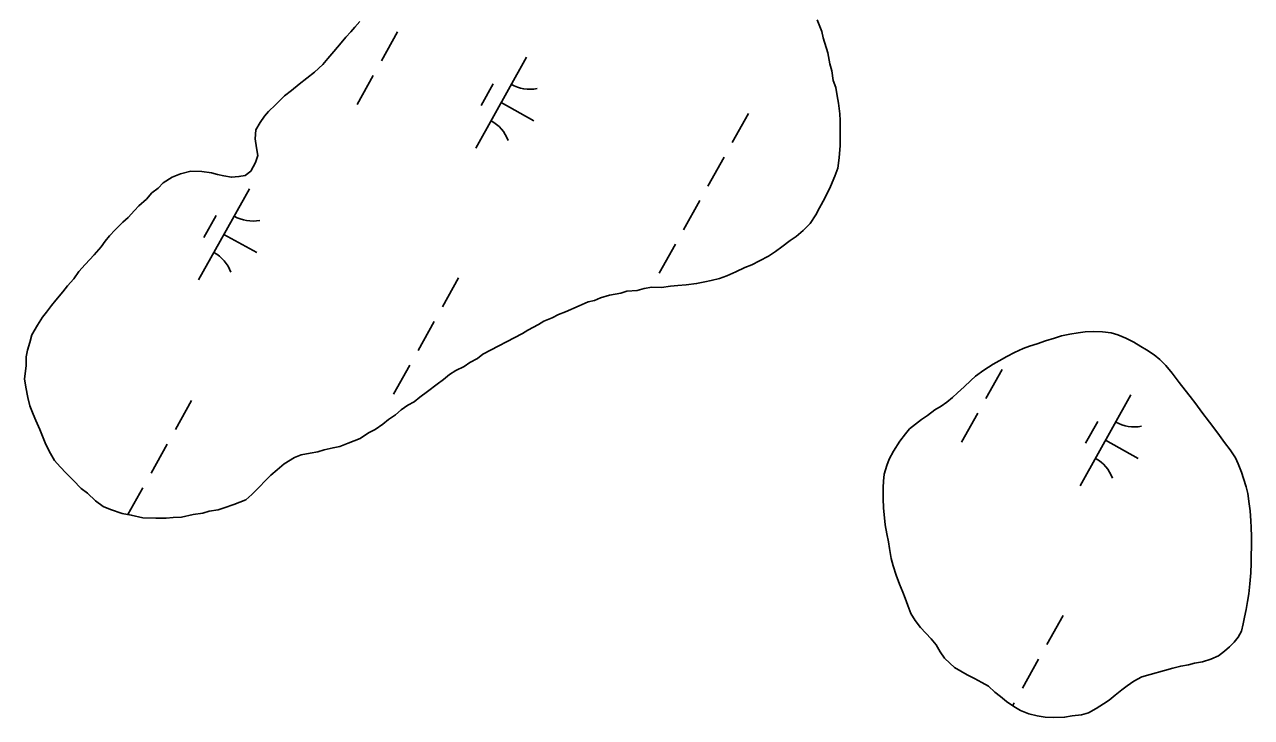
# Model space of a CAD drawing. Extents: x 3923531 to 3943530, y 207391 to 229799.
# Drawn here: x 3932884 to 3933474, y 212036 to 212369 of the extents above; entities that cross this region are included whole.
import ezdxf

# ---------------------------------------------------------------- set-up
doc = ezdxf.new("R2010")
doc.units = 0
doc.layers.add('V-TOPO-SHOR', color=7, linetype='Continuous')
doc.layers.add('V-WETL-SWMP', color=7, linetype='Continuous')

msp = doc.modelspace()

# ---------------------------------------------------------------- linework, layer by layer
at = {"layer": 'V-TOPO-SHOR'}
for points in [[(3932980.23, 212296.56), (3932983.87, 212295.86), (3932987.51, 212296.15), (3932990.5, 212296.78), (3932993.17, 212298.73), (3932995.53, 212303.01), (3932996.56, 212306.31), (3932995.94, 212309.96), (3932995.33, 212314.27), (3932995.7, 212318.57), (3932997.73, 212322.19), (3932999.75, 212325.14), (3933001.76, 212327.44), (3933005.11, 212330.71), (3933009.46, 212334.97), (3933012.79, 212337.58), (3933016.47, 212340.52), (3933020.14, 212343.46), (3933023.81, 212346.4), (3933027.83, 212349.99), (3933030.18, 212352.95), (3933032.19, 212355.24), (3933035.88, 212359.5), (3933038.9, 212363.11), (3933041.24, 212365.74), (3933043.25, 212368.03), (3933045.6, 212370.65)], [(3933265.41, 212371.54), (3933267.67, 212365.89), (3933268.29, 212362.9), (3933270.53, 212355.6), (3933271.47, 212350.29), (3933272.42, 212346.97), (3933273.03, 212342.33)], [(3933273.03, 212342.33), (3933274.32, 212339), (3933274.94, 212335.02), (3933275.56, 212331.38), (3933276.17, 212326.4), (3933276.46, 212323.09), (3933276.4, 212317.8), (3933276.37, 212314.49), (3933276.33, 212311.18), (3933275.93, 212305.22), (3933275.22, 212300.26), (3933273.85, 212296.31), (3933271.81, 212291.36), (3933269.1, 212285.77), (3933266.4, 212281.16), (3933264.71, 212277.87), (3933262.01, 212273.6), (3933258.67, 212270.32), (3933255.33, 212267.38), (3933252.33, 212265.43), (3933248.32, 212262.49), (3933245.32, 212260.21), (3933241.98, 212257.93), (3933237.65, 212255.66), (3933233.99, 212253.71), (3933230.67, 212252.43), (3933226.34, 212250.49), (3933222.02, 212248.55), (3933218.36, 212247.26), (3933214.38, 212246.32), (3933211.39, 212245.69), (3933207.41, 212244.74), (3933202.44, 212244.13), (3933198.46, 212243.84), (3933194.82, 212243.55), (3933190.51, 212242.94), (3933185.87, 212242.99), (3933182.22, 212242.36), (3933178.9, 212241.41), (3933173.94, 212241.13), (3933170.95, 212240.17), (3933165.64, 212239.24), (3933161.32, 212237.96), (3933158.33, 212236.67), (3933155.34, 212236.04), (3933151.02, 212234.1), (3933144.37, 212231.2), (3933141.04, 212229.91), (3933138.04, 212228.29), (3933134.05, 212226.68), (3933131.39, 212225.05), (3933126.39, 212222.46), (3933123.73, 212220.83), (3933104.75, 212210.78)], [(3933104.75, 212210.78), (3933102.08, 212208.82), (3933098.42, 212206.88), (3933095.75, 212204.92), (3933091.75, 212202.98), (3933088.75, 212201.02), (3933085.75, 212198.74), (3933082.74, 212196.46), (3933078.07, 212192.86), (3933074.4, 212190.26), (3933071.73, 212187.97), (3933068.73, 212186.35), (3933065.39, 212184.07), (3933062.72, 212181.78), (3933059.39, 212179.5), (3933056.71, 212177.21), (3933053.04, 212174.6), (3933049.71, 212172.98), (3933045.71, 212170.38), (3933040.06, 212168.12), (3933036.07, 212166.51), (3933032.75, 212165.89), (3933028.44, 212164.94), (3933025.45, 212163.98), (3933021.8, 212163.36), (3933017.49, 212162.42), (3933014.16, 212161.13), (3933009.17, 212158.2), (3933005.82, 212155.26), (3933002.81, 212152.65), (3933000.47, 212150.36), (3932997.12, 212146.75), (3932993.78, 212143.48), (3932990.77, 212140.86), (3932985.12, 212138.61), (3932980.46, 212137), (3932977.48, 212136.04), (3932973.16, 212135.43), (3932970.17, 212134.47), (3932965.53, 212133.86), (3932959.89, 212132.59), (3932955.92, 212132.31), (3932952.6, 212132.01), (3932947.64, 212132.07), (3932941.35, 212132.14), (3932935.74, 212133.52), (3932931.44, 212134.23), (3932925.84, 212136.28), (3932922.21, 212137.65), (3932918.6, 212140.33), (3932914.67, 212144.02), (3932911.72, 212146.36), (3932907.79, 212150.38), (3932904.51, 212153.73), (3932901.57, 212156.74), (3932898.95, 212159.75), (3932897, 212163.08), (3932894.73, 212167.41), (3932893.12, 212171.4), (3932891.83, 212174.72), (3932889.9, 212179.05), (3932888.6, 212182.04), (3932886.99, 212186.03), (3932886.04, 212190.01), (3932885.11, 212194.99), (3932884.49, 212198.97), (3932885.22, 212205.25), (3932885.27, 212209.55), (3932885.96, 212212.85), (3932887, 212216.49), (3932888.03, 212220.11), (3932890.73, 212224.72), (3932893.09, 212228.66), (3932895.1, 212230.96), (3932897.46, 212234.24), (3932899.47, 212236.87), (3932902.82, 212240.81), (3932905.17, 212243.76), (3932908.19, 212247.04), (3932910.54, 212250.65), (3932913.56, 212253.93), (3932917.91, 212258.52), (3932921.27, 212262.45), (3932923.28, 212265.08), (3932925.3, 212267.7), (3932927.98, 212270.65), (3932931.66, 212274.25), (3932934.33, 212276.54), (3932937.35, 212279.82), (3932939.36, 212282.11), (3932943.04, 212285.38), (3932945.72, 212288.33), (3932948.72, 212290.62), (3932951.07, 212293.24), (3932955.4, 212295.84), (3932959.39, 212297.45), (3932964.37, 212298.72), (3932969.66, 212298.66), (3932974.29, 212297.95), (3932977.26, 212297.25), (3932980.23, 212296.56)], [(3933421.32, 212055.85), (3933417.49, 212053.74), (3933414.32, 212051.46), (3933411.82, 212049.5), (3933408.48, 212047.05), (3933405.64, 212044.6), (3933402.97, 212042.81), (3933399.47, 212040.53), (3933395.81, 212038.59), (3933392.32, 212037.63), (3933387.85, 212037.02), (3933384.2, 212036.4), (3933378.9, 212036.29), (3933374.93, 212036.5), (3933371.13, 212037.04), (3933367, 212038.08), (3933363.05, 212039.61), (3933359.93, 212041.63), (3933356.31, 212043.99), (3933353.52, 212046.33), (3933350.73, 212048.52), (3933347.62, 212051.36), (3933344.5, 212053.05), (3933340.88, 212055.08), (3933337.42, 212056.77), (3933334.46, 212058.46), (3933331.33, 212060.32), (3933329.04, 212062.33), (3933326.58, 212064.84), (3933324.47, 212067.84), (3933322.51, 212071.17), (3933320.06, 212074.01), (3933317.61, 212076.85), (3933314.99, 212079.53), (3933312.38, 212082.87), (3933310.43, 212086.2), (3933308.98, 212090.02), (3933307.7, 212093.68), (3933306.57, 212096.51), (3933304.96, 212100.33), (3933303.35, 212104.65), (3933301.91, 212109.14), (3933300.96, 212112.62), (3933300.19, 212117.43), (3933299.56, 212120.75), (3933298.77, 212124.56), (3933297.99, 212128.87), (3933297.7, 212132.19), (3933297.25, 212136.83), (3933297.14, 212141.46), (3933297.03, 212146.76), (3933297.23, 212149.9), (3933297.6, 212153.21), (3933298.8, 212157.33), (3933299.99, 212160.47), (3933302.02, 212164.25), (3933305.06, 212169.02), (3933307.74, 212172.63), (3933309.75, 212174.92), (3933312.59, 212177.21), (3933315.43, 212179.5), (3933318.43, 212181.45), (3933321.94, 212184.06), (3933324.94, 212185.84), (3933327.6, 212187.8), (3933330.44, 212190.09), (3933332.79, 212192.21), (3933335.96, 212195.16), (3933339.14, 212198.27), (3933341.48, 212200.23), (3933345.48, 212203.16), (3933349.99, 212206.09), (3933352.82, 212207.72), (3933356.48, 212209.66), (3933360.14, 212211.61), (3933364.3, 212213.55), (3933367.46, 212214.67), (3933371.11, 212215.79), (3933375.1, 212217.24), (3933379.42, 212218.51), (3933382.74, 212219.63), (3933386.72, 212220.42), (3933390.7, 212221.04), (3933394.18, 212221.66), (3933398.32, 212221.78), (3933402.46, 212221.57), (3933406.59, 212221.03), (3933409.89, 212220.17), (3933413.68, 212218.47), (3933417.46, 212216.61), (3933420.92, 212214.58), (3933423.55, 212212.9), (3933427.33, 212210.54), (3933429.95, 212208.36), (3933432.9, 212205.35), (3933436, 212201.67), (3933439.26, 212197.17), (3933442.2, 212193.49), (3933444.65, 212190.49), (3933447.26, 212186.98), (3933450.2, 212182.98)], [(3933450.2, 212182.98), (3933453.95, 212178.14), (3933457.87, 212172.96), (3933461.13, 212168.46), (3933463.74, 212164.95), (3933466.34, 212161.12), (3933467.63, 212158.12), (3933469.24, 212154.13), (3933470.21, 212151.14), (3933471.49, 212147.16), (3933472.28, 212143.84), (3933472.88, 212138.87), (3933473.34, 212135.55), (3933473.79, 212130.75), (3933473.92, 212127.6), (3933474.04, 212123.3), (3933473.98, 212118.66), (3933473.94, 212114.03), (3933473.89, 212110.39), (3933473.68, 212105.76), (3933473.29, 212100.46), (3933472.74, 212095.67), (3933472.2, 212092.03), (3933471.5, 212088.24), (3933470.63, 212084.44), (3933470.1, 212081.3), (3933469.23, 212077.83), (3933467.71, 212074.87), (3933465.7, 212072.41), (3933463.52, 212070.28), (3933461.02, 212068.16), (3933458.18, 212065.87), (3933454.52, 212064.26), (3933450.53, 212062.98), (3933446.72, 212062.36), (3933443.73, 212061.56), (3933440.08, 212060.94), (3933436.26, 212059.99), (3933421.32, 212055.85)]]:
    msp.add_lwpolyline(points, dxfattribs=at)
at = {"layer": 'V-WETL-SWMP'}
for p, q in [((3933063.77, 212365.75), (3933055.96, 212351.78)), ((3933125.73, 212353.56), (3933101.34, 212309.91)), ((3933052.06, 212344.8), (3933044.26, 212330.83)), ((3933109.72, 212340.74), (3933103.87, 212330.26)), ((3933113.53, 212331.74), (3933129.25, 212322.96)), ((3933232.39, 212326.53), (3933224.59, 212312.56)), ((3933220.68, 212305.58), (3933212.88, 212291.61)), ((3932992.53, 212290.25), (3932968.14, 212246.6)), ((3933208.98, 212284.62), (3933201.18, 212270.66)), ((3932976.52, 212277.42), (3932970.67, 212266.95)), ((3932980.33, 212268.42), (3932996.05, 212259.64)), ((3933197.27, 212263.67), (3933189.47, 212249.7)), ((3933093.06, 212247.49), (3933085.26, 212233.52)), ((3933081.36, 212226.54), (3933073.55, 212212.57)), ((3933358.12, 212210.54), (3933358.1, 212210.48)), ((3933069.65, 212205.59), (3933061.85, 212191.62)), ((3933354.19, 212203.5), (3933346.39, 212189.53)), ((3933416.15, 212191.31), (3933391.77, 212147.66)), ((3932964.78, 212188.57), (3932956.98, 212174.6)), ((3933342.49, 212182.55), (3933334.69, 212168.58)), ((3933400.15, 212178.49), (3933394.3, 212168.01)), ((3932953.08, 212167.62), (3932945.28, 212153.65)), ((3933403.96, 212169.49), (3933419.67, 212160.71)), ((3932941.37, 212146.66), (3932934.18, 212133.78)), ((3933383.49, 212085.24), (3933375.68, 212071.27)), ((3933371.78, 212064.29), (3933363.98, 212050.32)), ((3933360.08, 212043.34), (3933359.34, 212042.01))]:
    msp.add_line(p, q, dxfattribs=at)
for points in [[(3932980.23, 212296.56), (3932983.87, 212295.86), (3932987.51, 212296.15), (3932990.5, 212296.78), (3932993.17, 212298.73), (3932995.53, 212303.01), (3932996.56, 212306.31), (3932995.94, 212309.96), (3932995.33, 212314.27), (3932995.7, 212318.57), (3932997.73, 212322.19), (3932999.75, 212325.14), (3933001.76, 212327.44), (3933005.11, 212330.71), (3933009.46, 212334.97), (3933012.79, 212337.58), (3933016.47, 212340.52), (3933020.14, 212343.46), (3933023.82, 212346.4), (3933027.83, 212349.99), (3933030.18, 212352.95), (3933032.19, 212355.24), (3933035.88, 212359.5), (3933038.9, 212363.11), (3933041.24, 212365.73), (3933043.25, 212368.03), (3933045.6, 212370.65)], [(3933265.41, 212371.54), (3933267.66, 212365.89), (3933268.29, 212362.9), (3933270.53, 212355.6), (3933271.46, 212350.29), (3933272.42, 212346.97), (3933273.03, 212342.33)], [(3933273.03, 212342.33), (3933274.32, 212339), (3933274.94, 212335.02), (3933275.56, 212331.38), (3933276.17, 212326.4), (3933276.46, 212323.09), (3933276.4, 212317.8), (3933276.37, 212314.49), (3933276.33, 212311.18), (3933275.93, 212305.22), (3933275.22, 212300.26), (3933273.85, 212296.31), (3933271.81, 212291.36), (3933269.1, 212285.77), (3933266.4, 212281.16), (3933264.71, 212277.87), (3933262.01, 212273.6), (3933258.67, 212270.32), (3933255.33, 212267.38), (3933252.33, 212265.43), (3933248.32, 212262.49), (3933245.32, 212260.21), (3933241.98, 212257.93), (3933237.65, 212255.66), (3933233.99, 212253.71), (3933230.67, 212252.43), (3933226.34, 212250.49), (3933222.02, 212248.55), (3933218.36, 212247.26), (3933214.38, 212246.32), (3933211.39, 212245.69), (3933207.41, 212244.74), (3933202.44, 212244.13), (3933198.46, 212243.84), (3933194.82, 212243.55), (3933190.51, 212242.94), (3933185.87, 212242.99), (3933182.23, 212242.36), (3933178.9, 212241.41), (3933173.94, 212241.13), (3933170.95, 212240.17), (3933165.64, 212239.24), (3933161.32, 212237.96), (3933158.33, 212236.67), (3933155.34, 212236.04), (3933151.02, 212234.1), (3933144.37, 212231.2), (3933141.04, 212229.91), (3933138.04, 212228.29), (3933134.05, 212226.68), (3933131.39, 212225.05), (3933126.39, 212222.46), (3933123.73, 212220.83), (3933104.75, 212210.78), (3933102.08, 212208.82), (3933098.42, 212206.88), (3933095.75, 212204.92), (3933091.75, 212202.98), (3933088.75, 212201.02), (3933085.75, 212198.74), (3933082.74, 212196.46), (3933078.07, 212192.86), (3933074.4, 212190.26), (3933071.73, 212187.97), (3933068.73, 212186.35), (3933065.39, 212184.07), (3933062.72, 212181.78), (3933059.39, 212179.5), (3933056.71, 212177.21), (3933053.04, 212174.6), (3933049.71, 212172.98), (3933045.71, 212170.38), (3933040.06, 212168.12), (3933036.07, 212166.51), (3933032.75, 212165.89), (3933028.44, 212164.94), (3933025.45, 212163.98), (3933021.8, 212163.36), (3933017.49, 212162.42), (3933014.16, 212161.13), (3933009.17, 212158.2), (3933005.82, 212155.26), (3933002.81, 212152.65), (3933000.47, 212150.36), (3932997.12, 212146.75), (3932993.78, 212143.48), (3932990.77, 212140.86), (3932985.12, 212138.61), (3932980.46, 212137), (3932977.48, 212136.04), (3932973.17, 212135.43), (3932970.18, 212134.47), (3932965.53, 212133.86), (3932959.89, 212132.6), (3932955.92, 212132.31), (3932952.6, 212132.01), (3932947.64, 212132.07), (3932941.35, 212132.14), (3932935.74, 212133.52), (3932931.44, 212134.23), (3932925.84, 212136.28)], [(3932925.84, 212136.28), (3932922.21, 212137.64), (3932918.6, 212140.33), (3932914.67, 212144.02), (3932911.71, 212146.37), (3932907.79, 212150.38), (3932904.51, 212153.73), (3932901.57, 212156.74), (3932898.95, 212159.75), (3932897, 212163.08), (3932894.73, 212167.41), (3932893.12, 212171.4), (3932891.83, 212174.72), (3932889.9, 212179.05), (3932888.6, 212182.04), (3932886.99, 212186.03), (3932886.04, 212190.01), (3932885.11, 212194.99), (3932884.49, 212198.97), (3932885.22, 212205.25), (3932885.27, 212209.55), (3932885.96, 212212.85), (3932887, 212216.48), (3932888.03, 212220.11), (3932890.73, 212224.72), (3932893.09, 212228.67), (3932895.1, 212230.96), (3932897.46, 212234.24), (3932899.47, 212236.87), (3932902.82, 212240.81), (3932905.17, 212243.76), (3932908.19, 212247.04), (3932910.54, 212250.65), (3932913.56, 212253.93), (3932917.91, 212258.52), (3932921.27, 212262.45), (3932923.28, 212265.08), (3932925.3, 212267.7), (3932927.98, 212270.65), (3932931.66, 212274.25), (3932934.33, 212276.54), (3932937.35, 212279.82), (3932939.36, 212282.11), (3932943.04, 212285.38), (3932945.72, 212288.33), (3932948.72, 212290.62), (3932951.07, 212293.24), (3932955.4, 212295.84), (3932959.39, 212297.45), (3932964.37, 212298.72), (3932969.67, 212298.66), (3932974.29, 212297.95), (3932977.26, 212297.25), (3932980.23, 212296.56)], [(3933321.94, 212184.06), (3933324.94, 212185.85), (3933327.61, 212187.8), (3933330.44, 212190.09), (3933332.79, 212192.21), (3933335.96, 212195.16), (3933339.14, 212198.27), (3933341.48, 212200.23), (3933345.48, 212203.16), (3933349.98, 212206.09), (3933352.82, 212207.72), (3933356.48, 212209.66), (3933360.14, 212211.61), (3933364.3, 212213.55), (3933367.46, 212214.67), (3933371.11, 212215.79), (3933375.1, 212217.24), (3933379.42, 212218.51), (3933382.74, 212219.64), (3933386.72, 212220.42), (3933390.7, 212221.04), (3933394.18, 212221.66), (3933398.32, 212221.78), (3933402.46, 212221.57), (3933406.59, 212221.03), (3933409.89, 212220.16), (3933413.68, 212218.47), (3933417.46, 212216.61), (3933420.92, 212214.58), (3933423.55, 212212.9), (3933427.33, 212210.54), (3933429.95, 212208.36), (3933432.9, 212205.35), (3933436, 212201.67), (3933439.26, 212197.17), (3933442.2, 212193.49), (3933444.65, 212190.49), (3933447.26, 212186.98), (3933450.2, 212182.98)], [(3933450.2, 212182.98), (3933453.95, 212178.14), (3933457.87, 212172.96), (3933461.13, 212168.46), (3933463.74, 212164.95), (3933466.34, 212161.12), (3933467.63, 212158.12), (3933469.24, 212154.13), (3933470.21, 212151.14), (3933471.48, 212147.16), (3933472.28, 212143.84), (3933472.88, 212138.87), (3933473.34, 212135.55), (3933473.79, 212130.75), (3933473.92, 212127.6), (3933474.04, 212123.3), (3933473.98, 212118.66), (3933473.93, 212114.03), (3933473.89, 212110.39), (3933473.68, 212105.76), (3933473.29, 212100.46), (3933472.74, 212095.67), (3933472.2, 212092.03), (3933471.5, 212088.24), (3933470.63, 212084.44), (3933470.1, 212081.3), (3933469.23, 212077.83), (3933467.71, 212074.87), (3933465.7, 212072.41), (3933463.52, 212070.28), (3933461.02, 212068.16), (3933458.18, 212065.87), (3933454.52, 212064.26), (3933450.53, 212062.98), (3933446.72, 212062.36), (3933443.73, 212061.56), (3933440.08, 212060.94), (3933436.26, 212059.99), (3933421.32, 212055.85), (3933417.49, 212053.74), (3933414.32, 212051.46), (3933411.82, 212049.5), (3933408.48, 212047.05), (3933405.64, 212044.6), (3933402.97, 212042.81), (3933399.47, 212040.53), (3933395.81, 212038.59), (3933392.32, 212037.63), (3933387.85, 212037.02), (3933384.2, 212036.4), (3933378.9, 212036.29), (3933374.93, 212036.5), (3933371.13, 212037.04), (3933367, 212038.08), (3933363.05, 212039.61), (3933359.93, 212041.63), (3933356.31, 212043.99), (3933353.52, 212046.33), (3933350.73, 212048.52), (3933347.62, 212051.36), (3933344.5, 212053.05), (3933340.88, 212055.08), (3933337.42, 212056.77), (3933334.46, 212058.46), (3933331.33, 212060.32), (3933329.04, 212062.33), (3933326.58, 212064.84), (3933324.46, 212067.84), (3933322.52, 212071.17), (3933320.06, 212074.01), (3933317.61, 212076.85), (3933314.99, 212079.53), (3933312.38, 212082.87), (3933310.43, 212086.2), (3933308.98, 212090.02), (3933307.7, 212093.68), (3933306.57, 212096.51), (3933304.96, 212100.33), (3933303.35, 212104.65), (3933301.91, 212109.14), (3933300.96, 212112.62), (3933300.18, 212117.43), (3933299.56, 212120.75), (3933298.77, 212124.56), (3933297.99, 212128.87), (3933297.7, 212132.19), (3933297.25, 212136.83), (3933297.14, 212141.46), (3933297.03, 212146.76), (3933297.23, 212149.9), (3933297.6, 212153.21), (3933298.8, 212157.33), (3933300, 212160.46), (3933302.02, 212164.25), (3933305.06, 212169.02), (3933307.74, 212172.63), (3933309.75, 212174.92), (3933312.59, 212177.21), (3933315.43, 212179.49), (3933318.43, 212181.45), (3933321.94, 212184.06)]]:
    msp.add_lwpolyline(points, dxfattribs=at)
for centre, start, end in [((3933127.21, 212355.73), 240.03808, 281.58174), ((3933100.27, 212307.51), 20.03808, 61.58174), ((3932994.01, 212292.42), 240.03808, 281.58174), ((3932967.07, 212244.19), 20.03808, 61.58174), ((3933417.64, 212193.49), 240.03808, 281.58174), ((3933390.7, 212145.26), 20.03808, 61.58174)]:
    msp.add_arc(centre, 17.62, start, end, dxfattribs=at)

doc.saveas('drawing.dxf')
